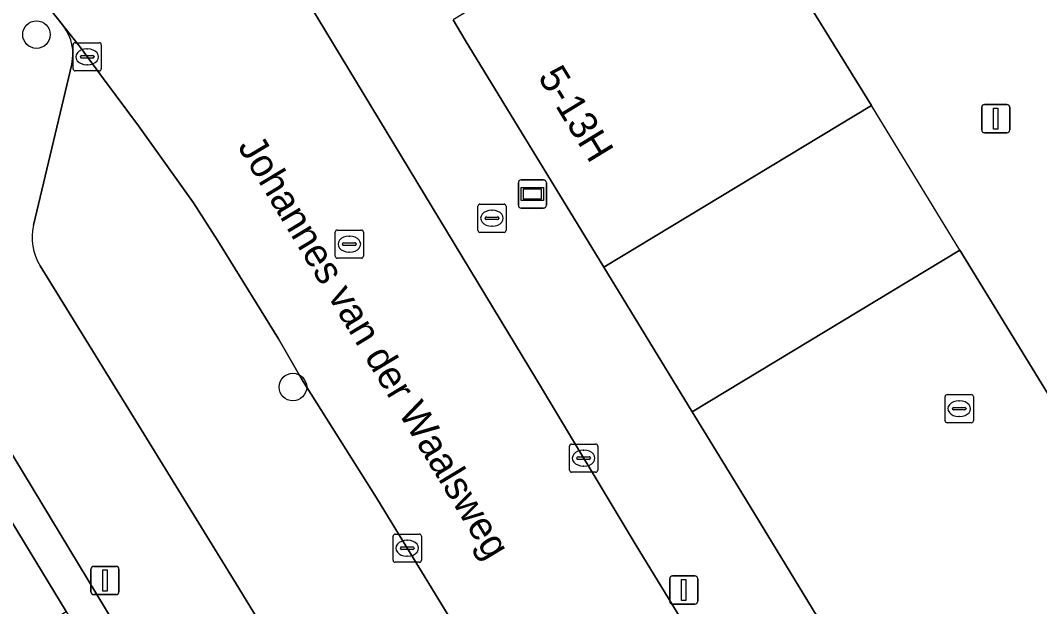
# Model space of a CAD drawing. Extents: x 159888 to 160761, y 384031 to 384750.
# Drawn here: x 160288.91 to 160325.03, y 384644.69 to 384665.45 of the extents above; entities that cross this region are included whole.
import ezdxf

# ---------------------------------------------------------------- set-up
doc = ezdxf.new("R2010")
doc.units = 0
for name, color, linetype in [('IMGEO_Boom', 7, 'Continuous'), ('IMGEO_Brandkraan', 7, 'Continuous'), ('IMGEO_Erf', 7, 'Continuous'), ('IMGEO_Kolk', 7, 'Continuous'), ('IMGEO_Lichtmast', 7, 'Continuous'), ('IMGEO_Openbare_ruimte_label', 7, 'Continuous'), ('IMGEO_Pand', 7, 'Continuous'), ('IMGEO_Pand_nummerreeks', 7, 'Continuous'), ('IMGEO_Pand_overbouw', 7, 'Continuous'), ('IMGEO_Parkeervlak_open', 7, 'Continuous'), ('IMGEO_Rijbaan_lokaal_open', 7, 'Continuous'), ('IMGEO_Rioolput', 7, 'Continuous'), ('IMGEO_Verklikker', 7, 'Continuous'), ('IMGEO_Voetpad_open', 7, 'Continuous')]:
    doc.layers.add(name, color=color, linetype=linetype)

msp = doc.modelspace()

# ---------------------------------------------------------------- linework, layer by layer
at = {"layer": 'IMGEO_Boom'}
for centre in [(160289.485, 384664.949), (160298.57, 384652.464)]:
    msp.add_circle(centre, 0.489, dxfattribs=at)
at = {"layer": 'IMGEO_Brandkraan'}
for p, q in [((160305.198, 384658.945), (160306.05, 384658.945)), ((160305.123, 384658.019), (160305.123, 384658.871)), ((160305.611, 384658.725), (160305.636, 384658.725)), ((160306.124, 384658.871), (160306.124, 384658.019)), ((160305.382, 384658.439), (160305.382, 384658.451)), ((160305.82, 384658.402), (160305.422, 384658.402)), ((160305.425, 384658.488), (160305.823, 384658.488)), ((160305.866, 384658.451), (160305.866, 384658.439)), ((160306.05, 384657.945), (160305.198, 384657.945)), ((160305.634, 384658.165), (160305.609, 384658.165))]:
    msp.add_line(p, q, dxfattribs=at)
for points in [[(160305.198, 384658.945), (160306.05, 384658.945)], [(160305.123, 384658.019), (160305.123, 384658.871)], [(160306.124, 384658.871), (160306.124, 384658.019)], [(160306.05, 384657.945), (160305.198, 384657.945)]]:
    msp.add_lwpolyline(points, dxfattribs=at)
for centre, radius, start, end in [((160305.2, 384658.869), 0.0765, 91.552, 178.448), ((160305.2, 384658.869), 0.0765, 91.552, 178.448), ((160306.048, 384658.869), 0.0765, 1.552, 88.448), ((160306.048, 384658.869), 0.0765, 1.552, 88.448), ((160305.422, 384658.448), 0.0403, 85.8775, 175.7526), ((160305.419, 384658.438), 0.0366, 178.938, 274.7102), ((160305.823, 384658.445), 0.043, 264.8664, 352.4533), ((160305.827, 384658.45), 0.0386, 1.7309, 96.639), ((160305.2, 384658.021), 0.0765, 181.552, 268.448), ((160305.2, 384658.021), 0.0765, 181.552, 268.448), ((160306.048, 384658.021), 0.0765, 271.552, 358.448), ((160306.048, 384658.021), 0.0765, 271.552, 358.448)]:
    msp.add_arc(centre, radius, start, end, dxfattribs=at)
for centre, major_axis, ratio, start_param, end_param in [((160305.61, 384658.445), (-0.387, 0.002), 0.722429, 4.712389, 7.853982), ((160305.635, 384658.445), (-0.39, 0.002), 0.717154, 1.570796, 4.712389)]:
    msp.add_ellipse(centre, major_axis=major_axis, ratio=ratio, start_param=start_param, end_param=end_param, dxfattribs=at)
at = {"layer": 'IMGEO_Erf'}
msp.add_lwpolyline([(160376.616, 384661.318), (160341.658, 384639.949), (160339.64, 384643.239), (160339.751, 384643.307), (160320.567, 384674.588), (160318.707, 384673.447), (160320.98, 384669.778), (160318.133, 384668.013), (160316.903, 384669.997), (160315.085, 384668.871), (160319.073, 384662.433), (160309.591, 384656.709), (160312.719, 384651.588), (160322.198, 384657.311), (160333.317, 384639.193), (160333.428, 384639.261), (160335.353, 384636.124), (160325.759, 384630.237), (160326.852, 384628.447), (160339.229, 384636.205), (160352.276, 384644.383), (160356.321, 384637.631), (160364.49, 384642.391)], dxfattribs=at)
at = {"layer": 'IMGEO_Kolk'}
for p, q in [((160290.781, 384663.736), (160290.781, 384664.588)), ((160290.856, 384664.662), (160291.708, 384664.662)), ((160291.269, 384664.442), (160291.294, 384664.442)), ((160291.782, 384664.588), (160291.782, 384663.736)), ((160291.04, 384664.156), (160291.04, 384664.168)), ((160291.478, 384664.119), (160291.08, 384664.119)), ((160291.083, 384664.205), (160291.481, 384664.205)), ((160291.524, 384664.168), (160291.524, 384664.156)), ((160291.708, 384663.662), (160290.856, 384663.662)), ((160291.292, 384663.882), (160291.267, 384663.882)), ((160321.678, 384651.273), (160321.678, 384652.125)), ((160321.753, 384652.199), (160322.605, 384652.199)), ((160322.679, 384652.125), (160322.679, 384651.273)), ((160321.98, 384651.742), (160322.378, 384651.742)), ((160322.166, 384651.979), (160322.191, 384651.979)), ((160321.937, 384651.693), (160321.937, 384651.705)), ((160322.375, 384651.656), (160321.977, 384651.656)), ((160322.189, 384651.419), (160322.164, 384651.419)), ((160322.421, 384651.705), (160322.421, 384651.693)), ((160322.605, 384651.199), (160321.753, 384651.199)), ((160308.37, 384649.521), (160308.37, 384650.373)), ((160308.445, 384650.447), (160309.297, 384650.447)), ((160309.371, 384650.373), (160309.371, 384649.521)), ((160308.629, 384649.941), (160308.629, 384649.953)), ((160308.672, 384649.99), (160309.07, 384649.99)), ((160308.858, 384650.227), (160308.883, 384650.227)), ((160309.113, 384649.953), (160309.113, 384649.941)), ((160309.067, 384649.904), (160308.669, 384649.904)), ((160308.881, 384649.667), (160308.856, 384649.667)), ((160309.297, 384649.447), (160308.445, 384649.447)), ((160302.12, 384646.331), (160302.12, 384647.183)), ((160302.195, 384647.257), (160303.047, 384647.257)), ((160302.608, 384647.037), (160302.633, 384647.037)), ((160303.121, 384647.183), (160303.121, 384646.331)), ((160302.379, 384646.751), (160302.379, 384646.763)), ((160302.817, 384646.714), (160302.419, 384646.714)), ((160302.422, 384646.8), (160302.82, 384646.8)), ((160302.863, 384646.763), (160302.863, 384646.751)), ((160302.631, 384646.477), (160302.606, 384646.477)), ((160303.047, 384646.257), (160302.195, 384646.257))]:
    msp.add_line(p, q, dxfattribs=at)
for points in [[(160290.781, 384663.736), (160290.781, 384664.588)], [(160290.856, 384664.662), (160291.708, 384664.662)], [(160291.782, 384664.588), (160291.782, 384663.736)], [(160291.708, 384663.662), (160290.856, 384663.662)], [(160321.678, 384651.273), (160321.678, 384652.125)], [(160321.753, 384652.199), (160322.605, 384652.199)], [(160322.679, 384652.125), (160322.679, 384651.273)], [(160322.605, 384651.199), (160321.753, 384651.199)], [(160308.37, 384649.521), (160308.37, 384650.373)], [(160308.445, 384650.447), (160309.297, 384650.447)], [(160309.371, 384650.373), (160309.371, 384649.521)], [(160309.297, 384649.447), (160308.445, 384649.447)], [(160302.12, 384646.331), (160302.12, 384647.183)], [(160302.195, 384647.257), (160303.047, 384647.257)], [(160303.121, 384647.183), (160303.121, 384646.331)], [(160303.047, 384646.257), (160302.195, 384646.257)]]:
    msp.add_lwpolyline(points, dxfattribs=at)
for centre, radius, start, end in [((160290.858, 384664.586), 0.0765, 91.552, 178.448), ((160290.858, 384664.586), 0.0765, 91.552, 178.448), ((160291.706, 384664.586), 0.0765, 1.552, 88.448), ((160291.706, 384664.586), 0.0765, 1.552, 88.448), ((160291.08, 384664.165), 0.0403, 85.8775, 175.7526), ((160291.077, 384664.155), 0.0366, 178.938, 274.7102), ((160291.481, 384664.162), 0.043, 264.8664, 352.4533), ((160291.485, 384664.167), 0.0386, 1.7309, 96.639), ((160290.858, 384663.738), 0.0765, 181.552, 268.448), ((160290.858, 384663.738), 0.0765, 181.552, 268.448), ((160291.706, 384663.738), 0.0765, 271.552, 358.448), ((160291.706, 384663.738), 0.0765, 271.552, 358.448), ((160321.755, 384652.123), 0.0765, 91.552, 178.448), ((160321.755, 384652.123), 0.0765, 91.552, 178.448), ((160322.603, 384652.123), 0.0765, 1.552, 88.448), ((160322.603, 384652.123), 0.0765, 1.552, 88.448), ((160321.977, 384651.702), 0.0403, 85.8775, 175.7526), ((160322.382, 384651.704), 0.0386, 1.7309, 96.639), ((160321.974, 384651.692), 0.0366, 178.938, 274.7102), ((160322.378, 384651.699), 0.043, 264.8664, 352.4533), ((160321.755, 384651.275), 0.0765, 181.552, 268.448), ((160321.755, 384651.275), 0.0765, 181.552, 268.448), ((160322.603, 384651.275), 0.0765, 271.552, 358.448), ((160322.603, 384651.275), 0.0765, 271.552, 358.448), ((160308.447, 384650.371), 0.0765, 91.552, 178.448), ((160308.447, 384650.371), 0.0765, 91.552, 178.448), ((160309.295, 384650.371), 0.0765, 1.552, 88.448), ((160309.295, 384650.371), 0.0765, 1.552, 88.448), ((160308.669, 384649.95), 0.0403, 85.8775, 175.7526), ((160308.666, 384649.94), 0.0366, 178.938, 274.7102), ((160309.07, 384649.947), 0.043, 264.8664, 352.4533), ((160309.074, 384649.952), 0.0386, 1.7309, 96.639), ((160308.447, 384649.523), 0.0765, 181.552, 268.448), ((160308.447, 384649.523), 0.0765, 181.552, 268.448), ((160309.295, 384649.523), 0.0765, 271.552, 358.448), ((160309.295, 384649.523), 0.0765, 271.552, 358.448), ((160302.197, 384647.181), 0.0765, 91.552, 178.448), ((160302.197, 384647.181), 0.0765, 91.552, 178.448), ((160303.045, 384647.181), 0.0765, 1.552, 88.448), ((160303.045, 384647.181), 0.0765, 1.552, 88.448), ((160302.419, 384646.76), 0.0403, 85.8775, 175.7526), ((160302.416, 384646.75), 0.0366, 178.938, 274.7102), ((160302.82, 384646.757), 0.043, 264.8664, 352.4533), ((160302.824, 384646.762), 0.0386, 1.7309, 96.639), ((160302.197, 384646.333), 0.0765, 181.552, 268.448), ((160302.197, 384646.333), 0.0765, 181.552, 268.448), ((160303.045, 384646.333), 0.0765, 271.552, 358.448), ((160303.045, 384646.333), 0.0765, 271.552, 358.448)]:
    msp.add_arc(centre, radius, start, end, dxfattribs=at)
for centre, major_axis, ratio, start_param, end_param in [((160291.268, 384664.162), (-0.387, 0.002), 0.722429, 4.712389, 7.853982), ((160291.293, 384664.162), (-0.39, 0.002), 0.717154, 1.570796, 4.712389), ((160322.165, 384651.699), (-0.387, 0.002), 0.722429, 4.712389, 7.853982), ((160322.19, 384651.699), (-0.39, 0.002), 0.717154, 1.570796, 4.712389), ((160308.857, 384649.947), (-0.387, 0.002), 0.722429, 4.712389, 7.853982), ((160308.882, 384649.947), (-0.39, 0.002), 0.717154, 1.570796, 4.712389), ((160302.607, 384646.757), (-0.387, 0.002), 0.722429, 4.712389, 7.853982), ((160302.632, 384646.757), (-0.39, 0.002), 0.717154, 1.570796, 4.712389)]:
    msp.add_ellipse(centre, major_axis=major_axis, ratio=ratio, start_param=start_param, end_param=end_param, dxfattribs=at)
at = {"layer": 'IMGEO_Lichtmast'}
for p, q in [((160322.978, 384661.573), (160322.978, 384662.373)), ((160322.978, 384662.373), (160322.978, 384661.573)), ((160323.078, 384662.473), (160323.868, 384662.473)), ((160323.868, 384662.473), (160323.078, 384662.473)), ((160323.968, 384662.373), (160323.968, 384661.573)), ((160323.968, 384661.573), (160323.968, 384662.373)), ((160323.868, 384661.473), (160323.078, 384661.473)), ((160323.078, 384661.473), (160323.868, 384661.473)), ((160291.416, 384645.213), (160291.416, 384646.013)), ((160291.416, 384646.013), (160291.416, 384645.213)), ((160291.516, 384646.113), (160292.306, 384646.113)), ((160292.306, 384646.113), (160291.516, 384646.113)), ((160292.406, 384646.013), (160292.406, 384645.213)), ((160292.406, 384645.213), (160292.406, 384646.013)), ((160311.923, 384644.877), (160311.923, 384645.677)), ((160311.923, 384645.677), (160311.923, 384644.877)), ((160312.023, 384645.777), (160312.813, 384645.777)), ((160312.813, 384645.777), (160312.023, 384645.777)), ((160312.913, 384645.677), (160312.913, 384644.877)), ((160312.913, 384644.877), (160312.913, 384645.677)), ((160292.306, 384645.113), (160291.516, 384645.113)), ((160291.516, 384645.113), (160292.306, 384645.113)), ((160312.813, 384644.777), (160312.023, 384644.777)), ((160312.023, 384644.777), (160312.813, 384644.777))]:
    msp.add_line(p, q, dxfattribs=at)
for points in [[(160323.398, 384662.348), (160323.548, 384662.348), (160323.548, 384661.598), (160323.398, 384661.598), (160323.398, 384662.348)], [(160291.836, 384645.988), (160291.986, 384645.988), (160291.986, 384645.238), (160291.836, 384645.238), (160291.836, 384645.988)], [(160312.343, 384645.652), (160312.493, 384645.652), (160312.493, 384644.902), (160312.343, 384644.902), (160312.343, 384645.652)]]:
    msp.add_lwpolyline(points, dxfattribs=at)
for centre, start, end in [((160323.078, 384662.373), 90, 180), ((160323.078, 384662.373), 90, 180), ((160323.868, 384662.373), 0, 90), ((160323.868, 384662.373), 360, 90), ((160323.078, 384661.573), 180, 270), ((160323.078, 384661.573), 180, 270), ((160323.868, 384661.573), 270, 0), ((160323.868, 384661.573), 270, 0), ((160291.516, 384646.013), 90, 180), ((160291.516, 384646.013), 90, 180), ((160292.306, 384646.013), 0, 90), ((160292.306, 384646.013), 360, 90), ((160312.023, 384645.677), 90, 180), ((160312.023, 384645.677), 90, 180), ((160312.813, 384645.677), 0, 90), ((160312.813, 384645.677), 360, 90), ((160291.516, 384645.213), 180, 270), ((160291.516, 384645.213), 180, 270), ((160292.306, 384645.213), 270, 0), ((160292.306, 384645.213), 270, 0), ((160312.023, 384644.877), 180, 270), ((160312.023, 384644.877), 180, 270), ((160312.813, 384644.877), 270, 0), ((160312.813, 384644.877), 270, 0)]:
    msp.add_arc(centre, 0.1, start, end, dxfattribs=at)
at = {"layer": 'IMGEO_Pand'}
for points in [[(160366.48, 384678.151), (160340.8, 384662.717), (160326.989, 384685.697), (160303.563, 384671.457), (160306.422, 384666.806), (160304.243, 384665.466), (160304.678, 384664.753), (160306.013, 384662.568), (160309.591, 384656.709), (160319.073, 384662.433), (160315.085, 384668.871), (160316.903, 384669.997), (160318.133, 384668.013), (160320.98, 384669.778), (160318.707, 384673.447), (160320.567, 384674.588), (160339.751, 384643.307), (160339.64, 384643.239), (160341.658, 384639.949), (160376.616, 384661.318)], [(160290.541, 384644.514), (160282.432, 384657.841), (160274.352, 384652.925), (160282.461, 384639.599)], [(160322.198, 384657.311), (160312.719, 384651.588), (160313.133, 384650.91), (160314.471, 384648.719), (160319.784, 384640.021), (160321.118, 384637.836), (160325.759, 384630.237), (160335.353, 384636.124), (160333.428, 384639.261), (160333.317, 384639.193)]]:
    msp.add_lwpolyline(points, close=True, dxfattribs=at)
at = {"layer": 'IMGEO_Pand_overbouw'}
msp.add_lwpolyline([(160319.073, 384662.433), (160309.591, 384656.709), (160312.719, 384651.588), (160322.198, 384657.311)], close=True, dxfattribs=at)
at = {"layer": 'IMGEO_Parkeervlak_open'}
for points in [[(160321.123, 384616.26), (160321.406, 384616.073), (160317.711, 384622.136), (160307.873, 384638.16), (160301.531, 384648.544), (160298.876, 384652.753), (160298.058, 384654.175), (160295.915, 384657.644), (160295.049, 384658.989), (160293.099, 384661.719), (160291.862, 384663.382), (160291.043, 384664.488), (160290.456, 384665.23)], [(160290.736, 384663.898), (160289.379, 384658.197)], [(160289.611, 384656.759), (160293.098, 384651.114), (160296.564, 384645.495), (160302.886, 384635.143), (160310.673, 384622.147), (160315.197, 384614.857), (160317.034, 384611.85), (160319.258, 384611.311), (160319.773, 384614.17), (160320.652, 384616.138)]]:
    msp.add_lwpolyline(points, dxfattribs=at)
for centre, radius, start, end in [((160289.171, 384664.265), 1.607, 346.8174, 36.9253), ((160291.231, 384657.758), 1.903, 166.6693, 211.6604)]:
    msp.add_arc(centre, radius, start, end, dxfattribs=at)
at = {"layer": 'IMGEO_Rijbaan_lokaal_open'}
msp.add_lwpolyline([(160289.959, 384665.862), (160290.456, 384665.23), (160291.043, 384664.488), (160291.862, 384663.382), (160293.099, 384661.719), (160295.049, 384658.989), (160295.915, 384657.644), (160298.058, 384654.175), (160298.876, 384652.753), (160301.531, 384648.544), (160307.873, 384638.16), (160317.711, 384622.136), (160321.406, 384616.073), (160322.819, 384613.753), (160328.781, 384617.284), (160324.799, 384623.845), (160324.715, 384623.983), (160320.969, 384630.093), (160310.692, 384646.906), (160307.199, 384652.736), (160306.181, 384654.411), (160298.109, 384667.759)], dxfattribs=at)
at = {"layer": 'IMGEO_Rioolput'}
for p, q in [((160300.07, 384657.101), (160300.07, 384657.953)), ((160300.145, 384658.027), (160300.997, 384658.027)), ((160301.071, 384657.953), (160301.071, 384657.101)), ((160300.329, 384657.521), (160300.329, 384657.533)), ((160300.372, 384657.57), (160300.77, 384657.57)), ((160300.558, 384657.807), (160300.583, 384657.807)), ((160300.813, 384657.533), (160300.813, 384657.521)), ((160300.767, 384657.484), (160300.369, 384657.484)), ((160300.581, 384657.247), (160300.556, 384657.247)), ((160300.997, 384657.027), (160300.145, 384657.027))]:
    msp.add_line(p, q, dxfattribs=at)
for points in [[(160300.07, 384657.101), (160300.07, 384657.953)], [(160300.145, 384658.027), (160300.997, 384658.027)], [(160301.071, 384657.953), (160301.071, 384657.101)], [(160300.997, 384657.027), (160300.145, 384657.027)]]:
    msp.add_lwpolyline(points, dxfattribs=at)
for centre, radius, start, end in [((160300.147, 384657.951), 0.0765, 91.552, 178.448), ((160300.147, 384657.951), 0.0765, 91.552, 178.448), ((160300.995, 384657.951), 0.0765, 1.552, 88.448), ((160300.995, 384657.951), 0.0765, 1.552, 88.448), ((160300.369, 384657.53), 0.0403, 85.8775, 175.7526), ((160300.366, 384657.52), 0.0366, 178.938, 274.7102), ((160300.77, 384657.527), 0.043, 264.8664, 352.4533), ((160300.774, 384657.532), 0.0386, 1.7309, 96.639), ((160300.147, 384657.103), 0.0765, 181.552, 268.448), ((160300.147, 384657.103), 0.0765, 181.552, 268.448), ((160300.995, 384657.103), 0.0765, 271.552, 358.448), ((160300.995, 384657.103), 0.0765, 271.552, 358.448)]:
    msp.add_arc(centre, radius, start, end, dxfattribs=at)
for centre, major_axis, ratio, start_param, end_param in [((160300.557, 384657.527), (-0.387, 0.002), 0.722429, 4.712389, 7.853982), ((160300.582, 384657.527), (-0.39, 0.002), 0.717154, 1.570796, 4.712389)]:
    msp.add_ellipse(centre, major_axis=major_axis, ratio=ratio, start_param=start_param, end_param=end_param, dxfattribs=at)
at = {"layer": 'IMGEO_Verklikker'}
for p, q in [((160306.56, 384658.904), (160306.56, 384659.704)), ((160306.56, 384659.704), (160306.56, 384658.904)), ((160306.66, 384659.804), (160307.45, 384659.804)), ((160307.45, 384659.804), (160306.66, 384659.804)), ((160307.55, 384659.704), (160307.55, 384658.904)), ((160307.55, 384658.904), (160307.55, 384659.704)), ((160307.45, 384658.804), (160306.66, 384658.804)), ((160306.66, 384658.804), (160307.45, 384658.804))]:
    msp.add_line(p, q, dxfattribs=at)
for points in [[(160306.661, 384659.536), (160307.449, 384659.536), (160307.449, 384659.072), (160306.661, 384659.072), (160306.661, 384659.536)], [(160306.726, 384659.471), (160306.726, 384659.137), (160307.384, 384659.137), (160307.384, 384659.471), (160306.726, 384659.471)]]:
    msp.add_lwpolyline(points, dxfattribs=at)
for centre, start, end in [((160306.66, 384659.704), 90, 180), ((160306.66, 384659.704), 90, 180), ((160307.45, 384659.704), 0, 90), ((160307.45, 384659.704), 360, 90), ((160306.66, 384658.904), 180, 270), ((160306.66, 384658.904), 180, 270), ((160307.45, 384658.904), 270, 0), ((160307.45, 384658.904), 270, 0)]:
    msp.add_arc(centre, 0.1, start, end, dxfattribs=at)
at = {"layer": 'IMGEO_Voetpad_open'}
for points in [[(160271.929, 384684.273), (160269.481, 384685.954), (160267.612, 384684.826), (160315.278, 384605.986), (160314.349, 384605.388), (160317.864, 384600.824), (160319.7, 384601.934), (160320.072, 384602.167), (160321.951, 384603.293)], [(160298.109, 384667.759), (160306.181, 384654.411), (160307.199, 384652.736), (160310.692, 384646.906), (160320.969, 384630.093), (160324.715, 384623.983), (160324.799, 384623.845), (160328.781, 384617.284), (160328.88, 384617.141), (160339.964, 384598.8), (160340.324, 384598.252), (160348.814, 384584.217), (160353.575, 384576.372), (160357.819, 384569.337), (160358.601, 384567.882), (160363.537, 384557.75), (160365.031, 384554.673)], [(160290.456, 384665.23), (160289.959, 384665.862), (160289.827, 384666.03)], [(160378.5, 384540.702), (160327.382, 384625.41), (160326.591, 384626.72), (160325.907, 384627.855), (160326.852, 384628.447), (160325.759, 384630.237), (160321.118, 384637.836), (160319.784, 384640.021), (160314.471, 384648.719), (160313.133, 384650.91), (160312.719, 384651.588), (160309.591, 384656.709), (160306.013, 384662.568), (160304.678, 384664.753), (160304.243, 384665.466)], [(160289.379, 384658.197), (160290.736, 384663.898)], [(160302.886, 384635.143), (160296.564, 384645.495), (160293.098, 384651.114), (160289.611, 384656.759)]]:
    msp.add_lwpolyline(points, dxfattribs=at)
msp.add_lwpolyline([(160267.612, 384684.826), (160258.508, 384679.247), (160259.438, 384677.719), (160259.575, 384677.802), (160260.082, 384676.969), (160265.09, 384680.017), (160264.228, 384682.398), (160266.608, 384683.846), (160274.323, 384671.167), (160282.432, 384657.841), (160290.541, 384644.514), (160298.65, 384631.187), (160306.76, 384617.86), (160314.349, 384605.388), (160315.278, 384605.986)], close=True, dxfattribs=at)
for centre, radius, start, end in [((160289.171, 384664.265), 1.607, 346.8174, 36.9253), ((160291.231, 384657.758), 1.903, 166.6693, 211.6604)]:
    msp.add_arc(centre, radius, start, end, dxfattribs=at)

# ---------------------------------------------------------------- texts
at = {"layer": 'IMGEO_Openbare_ruimte_label'}
msp.add_text('Johannes van der Waalsweg', height=1, rotation=301.1308, dxfattribs=at).set_placement((160296.594, 384660.983))
at = {"layer": 'IMGEO_Pand_nummerreeks'}
msp.add_text('5-13H', height=1, rotation=301.4093, dxfattribs=at).set_placement((160307.231, 384663.451))

doc.saveas('drawing.dxf')
